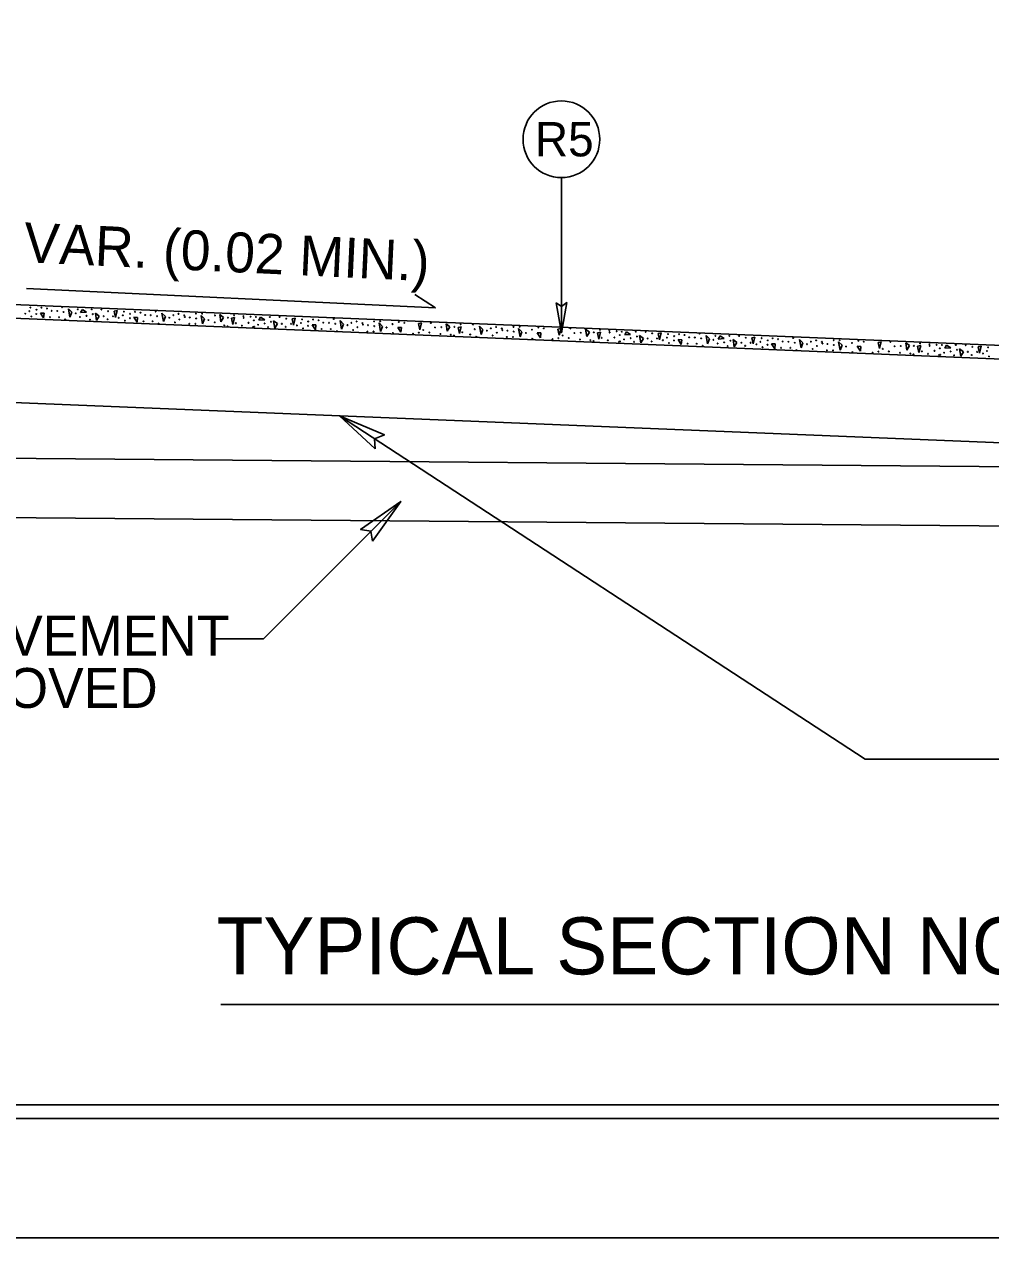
# Model space of a CAD drawing. Extents: x 573748 to 574632, y -54663 to -53209.
# Drawn here: x 574060.43 to 574096.78, y -54603.65 to -54558 of the extents above; entities that cross this region are included whole.
import ezdxf

# ---------------------------------------------------------------- set-up
doc = ezdxf.new("R2010")
doc.units = 0
for name, color, linetype in [('Prop Dimension', 7, 'Continuous'), ('Prop Dimension Text', 7, 'Continuous'), ('Prop Rem of Exist Asph Pvmt', 7, 'Continuous'), ('Prop Terminator CELL', 7, 'Continuous'), ('Sheet Cutting Line CELL', 7, 'Continuous'), ('Sheet Plot Border Inside CELL', 7, 'Continuous'), ('Sheet Plot Border Outside CELL', 7, 'Continuous'), ('Sheet Typical CELL', 7, 'Continuous'), ('Typical Arrow Superelevation CELL', 7, 'Continuous'), ('Typical Curb CELL', 7, 'Continuous'), ('Typical ID Circle CELL', 7, 'Continuous'), ('Typical Pavement Slope CELL', 7, 'Continuous'), ('Typical Terminator CELL', 7, 'Continuous'), ('Typical Text ID Circle CELL', 7, 'Continuous'), ('Typical Text Label CELL', 7, 'Continuous')]:
    doc.layers.add(name, color=color, linetype=linetype)

msp = doc.modelspace()

# ---------------------------------------------------------------- linework, layer by layer
at = {"layer": 'Prop Dimension'}
for p, q in [((574029.942, -54574.073), (574136.935, -54574.974)), ((574029.942, -54576.31), (574136.935, -54577.21))]:
    msp.add_line(p, q, dxfattribs=at)
for points in [[(574101.602, -54585.645), (574092.058, -54585.645), (574072.28, -54572.729)], [(574067.618, -54581.113), (574069.419, -54581.113), (574074.583, -54575.947)]]:
    msp.add_lwpolyline(points, dxfattribs=at)
at = {"layer": 'Prop Rem of Exist Asph Pvmt'}
for p, q in [((574120.562, -54574.836), (574029.942, -54574.073)), ((574029.942, -54576.31), (574120.562, -54577.072))]:
    msp.add_line(p, q, dxfattribs=at)
at = {"layer": 'Prop Terminator CELL'}
for points in [[(574073.618, -54573.973), (574072.28, -54572.729), (574073.971, -54573.451), (574073.604, -54573.593)], [(574073.529, -54577.439), (574074.583, -54575.947), (574073.077, -54577.001), (574073.466, -54577.065)]]:
    msp.add_lwpolyline(points, close=True, dxfattribs=at)
at = {"layer": 'Sheet Cutting Line CELL'}
msp.add_line((573944.171, -54603.647), (574280.971, -54603.647), dxfattribs=at)
at = {"layer": 'Sheet Plot Border Inside CELL'}
msp.add_lwpolyline([(574280.071, -54388.137), (573946.771, -54388.137), (573946.771, -54599.157), (574280.071, -54599.157)], close=True, dxfattribs=at)
at = {"layer": 'Sheet Plot Border Outside CELL'}
msp.add_lwpolyline([(574280.971, -54383.647), (573944.171, -54383.647), (573944.171, -54603.647), (574280.971, -54603.647)], close=True, dxfattribs=at)
at = {"layer": 'Sheet Typical CELL'}
msp.add_lwpolyline([(574277.571, -54388.647), (573977.571, -54388.647), (573977.571, -54598.647), (574277.571, -54598.647)], close=True, dxfattribs=at)
at = {"layer": 'Typical Arrow Superelevation CELL'}
for q in [(574060.504, -54567.938), (574075.118, -54568.169)]:
    msp.add_line((574075.888, -54568.663), q, dxfattribs=at)
at = {"layer": 'Typical Curb CELL'}
for p, q in [((574061.17, -54568.868), (574061.033, -54568.863)), ((574061.033, -54568.863), (574061.155, -54569.048)), ((574061.155, -54569.048), (574061.17, -54568.868)), ((574062.086, -54568.705), (574062.141, -54569.021)), ((574062.213, -54568.832), (574062.086, -54568.705)), ((574062.141, -54569.021), (574062.213, -54568.832)), ((574062.618, -54568.727), (574062.547, -54568.845)), ((574062.547, -54568.845), (574062.768, -54568.828)), ((574062.768, -54568.828), (574062.618, -54568.727)), ((574063.107, -54568.867), (574063.247, -54568.976)), ((574063.147, -54569.143), (574063.107, -54568.867)), ((574063.92, -54568.774), (574063.803, -54568.799)), ((574063.803, -54568.799), (574063.853, -54569.029)), ((574063.853, -54569.029), (574063.92, -54568.774)), ((574065.606, -54568.863), (574065.66, -54569.179)), ((574065.732, -54568.991), (574065.606, -54568.863)), ((574067.776, -54568.924), (574067.917, -54569.033)), ((574067.817, -54569.2), (574067.776, -54568.924)), ((574063.247, -54568.976), (574063.147, -54569.143)), ((574064.689, -54569.027), (574064.552, -54569.022)), ((574064.552, -54569.022), (574064.675, -54569.207)), ((574064.675, -54569.207), (574064.689, -54569.027)), ((574065.66, -54569.179), (574065.732, -54568.991)), ((574067.074, -54568.951), (574067.129, -54569.265)), ((574067.201, -54569.079), (574067.074, -54568.951)), ((574067.129, -54569.265), (574067.201, -54569.079)), ((574067.917, -54569.033), (574067.817, -54569.2)), ((574068.339, -54569.034), (574068.223, -54569.059)), ((574068.223, -54569.059), (574068.273, -54569.29)), ((574068.273, -54569.29), (574068.339, -54569.034)), ((574069.317, -54569.014), (574069.246, -54569.132)), ((574069.246, -54569.132), (574069.468, -54569.114)), ((574069.468, -54569.114), (574069.317, -54569.014)), ((574069.806, -54569.154), (574069.946, -54569.263)), ((574069.847, -54569.43), (574069.806, -54569.154)), ((574069.946, -54569.263), (574069.847, -54569.43)), ((574070.619, -54569.06), (574070.502, -54569.085)), ((574070.502, -54569.085), (574070.552, -54569.316)), ((574070.552, -54569.316), (574070.619, -54569.06)), ((574071.389, -54569.313), (574071.251, -54569.308)), ((574071.251, -54569.308), (574071.374, -54569.494)), ((574071.374, -54569.494), (574071.389, -54569.313)), ((574072.305, -54569.15), (574072.36, -54569.466)), ((574072.432, -54569.277), (574072.305, -54569.15)), ((574072.36, -54569.466), (574072.432, -54569.277)), ((574073.773, -54569.238), (574073.828, -54569.552)), ((574073.9, -54569.366), (574073.773, -54569.238)), ((574073.828, -54569.552), (574073.9, -54569.366)), ((574075.371, -54569.233), (574075.254, -54569.258)), ((574075.254, -54569.258), (574075.304, -54569.489)), ((574075.304, -54569.489), (574075.371, -54569.233)), ((574076.295, -54569.269), (574076.435, -54569.378)), ((574076.335, -54569.544), (574076.295, -54569.269)), ((574076.435, -54569.378), (574076.335, -54569.544)), ((574076.858, -54569.379), (574076.741, -54569.404)), ((574076.791, -54569.634), (574076.858, -54569.379)), ((574077.55, -54569.357), (574077.605, -54569.673)), ((574077.677, -54569.485), (574077.55, -54569.357)), ((574074.609, -54569.407), (574074.472, -54569.402)), ((574074.472, -54569.402), (574074.595, -54569.587)), ((574074.595, -54569.587), (574074.609, -54569.407)), ((574076.741, -54569.404), (574076.791, -54569.634)), ((574077.605, -54569.673), (574077.677, -54569.485)), ((574079.018, -54569.445), (574079.073, -54569.759)), ((574079.145, -54569.573), (574079.018, -54569.445)), ((574079.073, -54569.759), (574079.145, -54569.573)), ((574079.854, -54569.614), (574079.717, -54569.609)), ((574079.717, -54569.609), (574079.84, -54569.795)), ((574079.84, -54569.795), (574079.854, -54569.614)), ((574080.616, -54569.441), (574080.499, -54569.465)), ((574080.499, -54569.465), (574080.549, -54569.696)), ((574080.549, -54569.696), (574080.616, -54569.441)), ((574081.54, -54569.476), (574081.68, -54569.585)), ((574081.58, -54569.752), (574081.54, -54569.476)), ((574081.68, -54569.585), (574081.58, -54569.752)), ((574082.103, -54569.586), (574081.986, -54569.611)), ((574081.986, -54569.611), (574082.036, -54569.842)), ((574082.036, -54569.842), (574082.103, -54569.586)), ((574083.081, -54569.566), (574083.009, -54569.684)), ((574083.009, -54569.684), (574083.231, -54569.666)), ((574083.231, -54569.666), (574083.081, -54569.566)), ((574083.57, -54569.705), (574083.71, -54569.815)), ((574083.61, -54569.981), (574083.57, -54569.705)), ((574083.71, -54569.815), (574083.61, -54569.981)), ((574084.382, -54569.612), (574084.266, -54569.637)), ((574084.266, -54569.637), (574084.316, -54569.868)), ((574084.316, -54569.868), (574084.382, -54569.612)), ((574086.068, -54569.702), (574086.123, -54570.018)), ((574086.195, -54569.829), (574086.068, -54569.702)), ((574086.123, -54570.018), (574086.195, -54569.829)), ((574086.6, -54569.725), (574086.528, -54569.842)), ((574086.528, -54569.842), (574086.75, -54569.825)), ((574086.75, -54569.825), (574086.6, -54569.725)), ((574087.901, -54569.771), (574087.785, -54569.796)), ((574087.785, -54569.796), (574087.835, -54570.026)), ((574087.835, -54570.026), (574087.901, -54569.771)), ((574085.152, -54569.865), (574085.014, -54569.86)), ((574085.014, -54569.86), (574085.137, -54570.046)), ((574085.137, -54570.046), (574085.152, -54569.865)), ((574087.089, -54569.864), (574087.229, -54569.973)), ((574087.129, -54570.14), (574087.089, -54569.864)), ((574087.229, -54569.973), (574087.129, -54570.14)), ((574088.671, -54570.024), (574088.534, -54570.019)), ((574088.534, -54570.019), (574088.657, -54570.204)), ((574088.657, -54570.204), (574088.671, -54570.024)), ((574089.588, -54569.86), (574089.642, -54570.176)), ((574089.714, -54569.988), (574089.588, -54569.86)), ((574089.642, -54570.176), (574089.714, -54569.988)), ((574091.056, -54569.949), (574091.111, -54570.263)), ((574091.183, -54570.076), (574091.056, -54569.949)), ((574091.111, -54570.263), (574091.183, -54570.076)), ((574091.892, -54570.117), (574091.754, -54570.112)), ((574091.754, -54570.112), (574091.877, -54570.298)), ((574091.877, -54570.298), (574091.892, -54570.117)), ((574092.653, -54569.944), (574092.537, -54569.969)), ((574092.537, -54569.969), (574092.587, -54570.199)), ((574092.587, -54570.199), (574092.653, -54569.944)), ((574093.577, -54569.979), (574093.718, -54570.088)), ((574093.618, -54570.255), (574093.577, -54569.979)), ((574093.718, -54570.088), (574093.618, -54570.255)), ((574094.141, -54570.09), (574094.024, -54570.114)), ((574094.024, -54570.114), (574094.074, -54570.345)), ((574094.074, -54570.345), (574094.141, -54570.09)), ((574095.118, -54570.069), (574095.047, -54570.187)), ((574095.047, -54570.187), (574095.269, -54570.169)), ((574095.269, -54570.169), (574095.118, -54570.069)), ((574095.607, -54570.209), (574095.747, -54570.318)), ((574095.648, -54570.485), (574095.607, -54570.209)), ((574096.42, -54570.115), (574096.303, -54570.14)), ((574096.303, -54570.14), (574096.353, -54570.371)), ((574096.353, -54570.371), (574096.42, -54570.115)), ((574095.747, -54570.318), (574095.648, -54570.485))]:
    msp.add_line(p, q, dxfattribs=at)
for centre in [(574060.462, -54568.884), (574060.614, -54568.792), (574060.656, -54568.655), (574060.879, -54568.9), (574060.886, -54568.734), (574061.072, -54568.659), (574061.278, -54568.692), (574061.453, -54568.779), (574061.665, -54568.784), (574061.845, -54568.645), (574061.902, -54568.821), (574062.363, -54568.876), (574062.438, -54568.723), (574062.962, -54568.726), (574063.004, -54568.908), (574063.329, -54568.728), (574063.579, -54568.791), (574064.133, -54568.951), (574064.175, -54568.813), (574064.405, -54568.893), (574064.591, -54568.818), (574064.797, -54568.851), (574064.972, -54568.938), (574065.184, -54568.942), (574065.364, -54568.803), (574066.03, -54568.945), (574066.227, -54568.896), (574066.442, -54568.951), (574066.882, -54568.886), (574067.113, -54568.886), (574067.594, -54568.953), (574068.315, -54568.946), (574060.691, -54568.994), (574061.391, -54569.017), (574061.733, -54569.016), (574061.964, -54569.098), (574062.52, -54569.013), (574062.767, -54568.968), (574062.897, -54569.111), (574063.414, -54568.983), (574063.559, -54569.098), (574063.76, -54568.984), (574063.981, -54569.043), (574064.21, -54569.153), (574064.398, -54569.059), (574064.91, -54569.175), (574065.252, -54569.175), (574065.421, -54568.98), (574065.483, -54569.257), (574065.882, -54569.035), (574066.093, -54569.216), (574066.256, -54569.106), (574066.465, -54569.013), (574066.631, -54569.272), (574066.652, -54569.03), (574066.862, -54569.271), (574066.89, -54569.067), (574067.351, -54569.123), (574067.589, -54569.215), (574067.95, -54569.329), (574068.071, -54569.362), (574068.083, -54569.04), (574068.383, -54569.246), (574068.611, -54569.34), (574068.667, -54568.981), (574068.675, -54569.044), (574068.86, -54569.23), (574068.937, -54569.001), (574069.028, -54569.393), (574069.059, -54569.138), (574069.073, -54569.379), (574069.137, -54569.01), (574069.219, -54569.3), (574069.466, -54569.255), (574069.596, -54569.397), (574069.661, -54569.012), (574069.704, -54569.195), (574070.028, -54569.015), (574070.113, -54569.27), (574070.258, -54569.385), (574070.278, -54569.077), (574070.459, -54569.271), (574070.681, -54569.329), (574070.832, -54569.237), (574070.875, -54569.1), (574071.097, -54569.345), (574071.104, -54569.18), (574071.29, -54569.104), (574071.496, -54569.137), (574071.671, -54569.224), (574071.883, -54569.229), (574072.063, -54569.09), (574072.121, -54569.266), (574072.582, -54569.321), (574072.73, -54569.232), (574072.927, -54569.183), (574072.955, -54569.392), (574073.142, -54569.238), (574073.164, -54569.3), (574073.352, -54569.317), (574073.581, -54569.173), (574073.589, -54569.354), (574073.812, -54569.172), (574074.05, -54569.409), (574074.275, -54569.279), (574074.511, -54569.198), (574074.717, -54569.231), (574075.717, -54569.238), (574075.875, -54569.404), (574076.109, -54569.395), (574076.602, -54569.385), (574076.834, -54569.29), (574077.308, -54569.297), (574078.172, -54569.39), (574078.826, -54569.38), (574079.057, -54569.38), (574079.756, -54569.405), (574070.91, -54569.44), (574071.609, -54569.462), (574071.952, -54569.461), (574072.183, -54569.544), (574072.792, -54569.503), (574073.33, -54569.558), (574073.562, -54569.558), (574074.289, -54569.616), (574075.049, -54569.642), (574075.267, -54569.602), (574075.433, -54569.502), (574075.661, -54569.596), (574076.078, -54569.65), (574076.468, -54569.674), (574076.589, -54569.707), (574076.901, -54569.59), (574077.197, -54569.668), (574077.366, -54569.473), (574077.428, -54569.751), (574077.827, -54569.529), (574077.975, -54569.439), (574078.038, -54569.71), (574078.2, -54569.6), (574078.387, -54569.445), (574078.409, -54569.507), (574078.575, -54569.766), (574078.597, -54569.524), (574078.807, -54569.765), (574078.834, -54569.561), (574079.295, -54569.617), (574079.52, -54569.486), (574079.534, -54569.824), (574079.962, -54569.438), (574080.294, -54569.849), (574080.512, -54569.81), (574080.678, -54569.71), (574080.906, -54569.804), (574080.963, -54569.445), (574081.12, -54569.612), (574081.323, -54569.857), (574081.355, -54569.602), (574081.847, -54569.592), (574082.079, -54569.497), (574082.146, -54569.798), (574082.431, -54569.533), (574082.439, -54569.596), (574082.623, -54569.782), (574082.701, -54569.553), (574082.823, -54569.69), (574082.9, -54569.562), (574082.983, -54569.852), (574083.23, -54569.807), (574083.425, -54569.564), (574083.467, -54569.747), (574083.792, -54569.567), (574083.876, -54569.822), (574084.041, -54569.629), (574084.223, -54569.823), (574084.596, -54569.789), (574084.638, -54569.652), (574084.868, -54569.732), (574085.054, -54569.656), (574085.259, -54569.689), (574085.434, -54569.776), (574085.647, -54569.781), (574085.826, -54569.642), (574085.884, -54569.818), (574086.419, -54569.721), (574086.944, -54569.723), (574087.311, -54569.726), (574087.56, -54569.788), (574088.157, -54569.81), (574088.573, -54569.815), (574088.779, -54569.848), (574089.346, -54569.8), (574081.713, -54569.881), (574081.835, -54569.914), (574082.374, -54569.892), (574082.791, -54569.945), (574082.836, -54569.931), (574083.36, -54569.949), (574084.021, -54569.936), (574084.444, -54569.881), (574084.673, -54569.991), (574084.861, -54569.897), (574085.372, -54570.014), (574085.715, -54570.013), (574085.946, -54570.096), (574086.345, -54569.873), (574086.502, -54570.01), (574086.749, -54569.965), (574086.879, -54570.108), (574086.986, -54569.905), (574087.396, -54569.98), (574087.54, -54570.095), (574087.742, -54569.981), (574087.963, -54570.04), (574088.115, -54569.948), (574088.192, -54570.15), (574088.38, -54570.056), (574088.387, -54569.89), (574088.892, -54570.173), (574088.954, -54569.935), (574089.166, -54569.94), (574089.234, -54570.172), (574089.403, -54569.977), (574089.465, -54570.254), (574089.864, -54570.032), (574090.012, -54569.942), (574090.075, -54570.213), (574090.209, -54569.893), (574090.238, -54570.103), (574090.424, -54569.949), (574090.447, -54570.011), (574090.613, -54570.269), (574090.634, -54570.027), (574090.844, -54570.268), (574090.864, -54569.884), (574090.872, -54570.065), (574091.095, -54569.883), (574091.333, -54570.12), (574091.557, -54569.99), (574091.794, -54569.909), (574091.999, -54569.941), (574092.55, -54570.313), (574092.715, -54570.213), (574092.943, -54570.307), (574093, -54569.948), (574093.158, -54570.115), (574093.392, -54570.105), (574093.884, -54570.095), (574094.116, -54570.001), (574094.184, -54570.301), (574094.468, -54570.036), (574094.476, -54570.099), (574094.661, -54570.285), (574094.738, -54570.056), (574094.86, -54570.193), (574094.938, -54570.065), (574095.267, -54570.31), (574095.462, -54570.068), (574095.505, -54570.25), (574095.829, -54570.07), (574096.079, -54570.132), (574096.633, -54570.292), (574096.676, -54570.155), (574091.572, -54570.327), (574092.331, -54570.352), (574093.361, -54570.36), (574093.751, -54570.385), (574093.872, -54570.417), (574094.412, -54570.395), (574094.829, -54570.448), (574094.874, -54570.434), (574095.02, -54570.355), (574095.397, -54570.452), (574095.914, -54570.325), (574096.059, -54570.44), (574096.26, -54570.326), (574096.482, -54570.385), (574096.711, -54570.495)]:
    msp.add_ellipse(centre, major_axis=(0.0005, 0.0133), ratio=0.761905, dxfattribs=at)
at = {"layer": 'Typical ID Circle CELL'}
msp.add_line((574080.627, -54563.769), (574080.627, -54569.604), dxfattribs=at)
msp.add_circle((574080.627, -54562.327), 1.443, dxfattribs=at)
at = {"layer": 'Typical Pavement Slope CELL'}
for p, q in [((574030.668, -54567.336), (574103.469, -54570.338)), ((574030.665, -54567.85), (574103.469, -54570.852)), ((574030.665, -54571.026), (574120.562, -54574.704))]:
    msp.add_line(p, q, dxfattribs=at)
at = {"layer": 'Typical Terminator CELL'}
msp.add_lwpolyline([(574080.433, -54568.479), (574080.627, -54569.604), (574080.827, -54568.472), (574080.627, -54568.616)], close=True, dxfattribs=at)
at = {"layer": 'Typical Text Label CELL'}
msp.add_line((574067.816, -54594.87), (574126.242, -54594.87), dxfattribs=at)

# ---------------------------------------------------------------- texts
at = {"layer": 'Prop Dimension'}
for s, p in [('EXISTING PAVEMENT', (574047.188, -54581.75)), ('TO BE REMOVED', (574048.729, -54583.717))]:
    msp.add_text(s, height=1.5, rotation=360, dxfattribs=at).set_placement(p)
at = {"layer": 'Prop Dimension Text'}
msp.add_text('VAR. (0.02 MIN.)', height=1.5, rotation=357.2997, dxfattribs=at).set_placement((574060.383, -54566.95))
msp.add_text('TYPICAL SECTION NO. 13 (ROUNDABOUT)', height=2.14841, dxfattribs=at).set_placement((574067.663, -54593.742))
at = {"layer": 'Typical Text ID Circle CELL'}
msp.add_text('R5', height=1.2912, dxfattribs=at).set_placement((574079.633, -54562.97))

doc.saveas('drawing.dxf')
